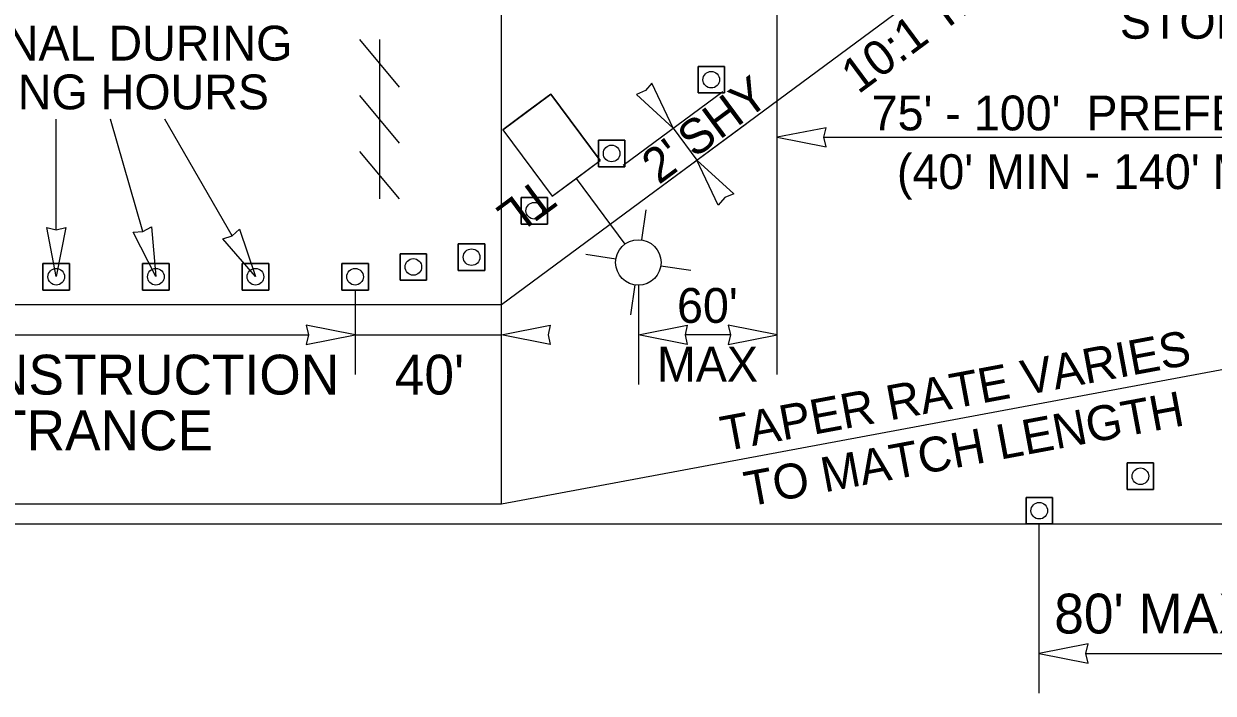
# Model space of a CAD drawing. Extents: x 99982 to 100176, y 99905 to 100011.
# Drawn here: x 100062.61 to 100064.999, y 99975.839 to 99977.184 of the extents above; entities that cross this region are included whole.
import ezdxf

# ---------------------------------------------------------------- set-up
doc = ezdxf.new("R2010")
doc.units = 0
for name, color, linetype in [('RD_ED_ShoulderPavedEdge', 7, 'Continuous'), ('RD_MK_LineEdgeWhite', 7, 'Continuous'), ('TR_WZ_BarricadeType3', 7, 'Continuous'), ('TR_WZ_PortableLightStandard', 7, 'Continuous'), ('TR_WZ_TrafficCone', 7, 'Continuous'), ('TR_WZ_WorkZoneDetails', 7, 'Continuous'), ('TR_WZ_WorkZoneTextCurrent', 7, 'Continuous')]:
    doc.layers.add(name, color=color, linetype=linetype)

msp = doc.modelspace()

# ---------------------------------------------------------------- linework, layer by layer
at = {"layer": 'RD_ED_ShoulderPavedEdge'}
msp.add_line((100060.3, 99976.1793), (100075.6425, 99976.1793), dxfattribs=at)
at = {"layer": 'RD_MK_LineEdgeWhite'}
for p, q in [((100064.8112, 99977.5393), (100063.5692, 99976.6193)), ((100063.5692, 99976.6193), (100060.3, 99976.6193)), ((100065.5008, 99976.5793), (100063.5692, 99976.2193)), ((100063.5692, 99976.2193), (100060.3, 99976.2193))]:
    msp.add_line(p, q, dxfattribs=at)
at = {"layer": 'TR_WZ_BarricadeType3'}
for p, q in [((100063.3645, 99977.0567), (100063.2852, 99977.1522)), ((100063.3248, 99977.1522), (100063.3248, 99976.8322)), ((100063.3645, 99976.9445), (100063.2852, 99977.04)), ((100063.3645, 99976.8322), (100063.2852, 99976.9278))]:
    msp.add_line(p, q, dxfattribs=at)
at = {"layer": 'TR_WZ_PortableLightStandard'}
for p, q in [((100063.5722, 99976.9712), (100063.6686, 99977.0426)), ((100063.6686, 99977.0426), (100063.7674, 99976.9093)), ((100063.7674, 99976.9093), (100063.6686, 99977.0426)), ((100063.5722, 99976.9712), (100063.671, 99976.8379)), ((100063.5722, 99976.9712), (100063.671, 99976.8379)), ((100063.671, 99976.8379), (100063.7674, 99976.9093)), ((100063.7192, 99976.8736), (100063.817, 99976.7415)), ((100063.8511, 99976.75), (100063.8601, 99976.8102)), ((100063.799, 99976.7114), (100063.7389, 99976.7204)), ((100063.8896, 99976.698), (100063.9498, 99976.689)), ((100063.8375, 99976.6594), (100063.8286, 99976.5992))]:
    msp.add_line(p, q, dxfattribs=at)
for points in [[(100063.6686, 99977.0426), (100063.6204, 99977.0069), (100063.5722, 99976.9712)], [(100063.671, 99976.8379), (100063.7192, 99976.8736), (100063.7674, 99976.9093)]]:
    msp.add_lwpolyline(points, dxfattribs=at)
msp.add_circle((100063.8443, 99976.7047), 0.0457, dxfattribs=at)
msp.add_circle((100063.8443, 99976.7047), 0.0457, dxfattribs=at)
at = {"layer": 'TR_WZ_TrafficCone'}
for points in [[(100064.0174, 99977.0451), (100063.9641, 99977.0451), (100063.9641, 99977.0984), (100064.0174, 99977.0984), (100064.0174, 99977.0451)], [(100064.0174, 99977.0984), (100063.9641, 99977.0984), (100063.9641, 99977.0451), (100064.0174, 99977.0451), (100064.0174, 99977.0984)], [(100063.8174, 99976.8969), (100063.7641, 99976.8969), (100063.7641, 99976.9503), (100063.8174, 99976.9503), (100063.8174, 99976.8969)], [(100063.8174, 99976.9503), (100063.7641, 99976.9503), (100063.7641, 99976.8969), (100063.8174, 99976.8969), (100063.8174, 99976.9503)], [(100063.662, 99976.7818), (100063.6087, 99976.7818), (100063.6087, 99976.8352), (100063.662, 99976.8352), (100063.662, 99976.7818)], [(100063.662, 99976.8352), (100063.6087, 99976.8352), (100063.6087, 99976.7818), (100063.662, 99976.7818), (100063.662, 99976.8352)], [(100063.4192, 99976.669), (100063.3658, 99976.669), (100063.3658, 99976.7223), (100063.4192, 99976.7223), (100063.4192, 99976.669)], [(100063.4192, 99976.7223), (100063.3658, 99976.7223), (100063.3658, 99976.669), (100063.4192, 99976.669), (100063.4192, 99976.7223)], [(100063.4828, 99976.7419), (100063.5362, 99976.7419), (100063.5362, 99976.6886), (100063.4828, 99976.6886), (100063.4828, 99976.7419)], [(100063.4828, 99976.6886), (100063.5362, 99976.6886), (100063.5362, 99976.7419), (100063.4828, 99976.7419), (100063.4828, 99976.6886)], [(100062.7022, 99976.7026), (100062.6488, 99976.7026), (100062.6488, 99976.6493), (100062.7022, 99976.6493), (100062.7022, 99976.7026)], [(100062.7022, 99976.6493), (100062.6488, 99976.6493), (100062.6488, 99976.7026), (100062.7022, 99976.7026), (100062.7022, 99976.6493)], [(100062.9022, 99976.7026), (100062.8488, 99976.7026), (100062.8488, 99976.6493), (100062.9022, 99976.6493), (100062.9022, 99976.7026)], [(100062.9022, 99976.6493), (100062.8488, 99976.6493), (100062.8488, 99976.7026), (100062.9022, 99976.7026), (100062.9022, 99976.6493)], [(100063.1022, 99976.7026), (100063.0488, 99976.7026), (100063.0488, 99976.6493), (100063.1022, 99976.6493), (100063.1022, 99976.7026)], [(100063.1022, 99976.6493), (100063.0488, 99976.6493), (100063.0488, 99976.7026), (100063.1022, 99976.7026), (100063.1022, 99976.6493)], [(100063.3022, 99976.6493), (100063.2488, 99976.6493), (100063.2488, 99976.7026), (100063.3022, 99976.7026), (100063.3022, 99976.6493)], [(100063.3022, 99976.7026), (100063.2488, 99976.7026), (100063.2488, 99976.6493), (100063.3022, 99976.6493), (100063.3022, 99976.7026)], [(100064.8789, 99976.2485), (100064.8256, 99976.2485), (100064.8256, 99976.3018), (100064.8789, 99976.3018), (100064.8789, 99976.2485)], [(100064.8789, 99976.3018), (100064.8256, 99976.3018), (100064.8256, 99976.2485), (100064.8789, 99976.2485), (100064.8789, 99976.3018)], [(100064.6761, 99976.1793), (100064.6227, 99976.1793), (100064.6227, 99976.2326), (100064.6761, 99976.2326), (100064.6761, 99976.1793)], [(100064.6761, 99976.2326), (100064.6227, 99976.2326), (100064.6227, 99976.1793), (100064.6761, 99976.1793), (100064.6761, 99976.2326)]]:
    msp.add_lwpolyline(points, dxfattribs=at)
for centre in [(100063.9907, 99977.0718), (100063.7907, 99976.9236), (100063.6354, 99976.8085), (100063.5095, 99976.7153), (100063.3925, 99976.6956), (100062.6755, 99976.676), (100062.8755, 99976.676), (100063.0755, 99976.676), (100063.2755, 99976.676), (100064.8523, 99976.2751), (100064.6494, 99976.206)]:
    msp.add_circle(centre, 0.0167, dxfattribs=at)
at = {"layer": 'TR_WZ_WorkZoneDetails'}
for p, q in [((100063.5692, 99976.2193), (100063.5692, 99978.2793)), ((100064.1231, 99976.4793), (100064.1231, 99977.2294)), ((100063.8141, 99976.9003), (100064.0141, 99977.0484)), ((100062.6756, 99976.7703), (100062.6756, 99976.9922)), ((100062.8496, 99976.7667), (100062.7845, 99976.9922)), ((100063.0287, 99976.7578), (100062.8933, 99976.9922)), ((100063.8621, 99976.8363), (100064.0617, 99976.9841)), ((100064.2168, 99976.956), (100065.4071, 99976.956)), ((100063.2756, 99976.6493), (100063.2756, 99976.4793)), ((100063.8443, 99976.659), (100063.8443, 99976.4593)), ((100062.2137, 99976.5593), (100063.1819, 99976.5593)), ((100063.2756, 99976.5593), (100063.5692, 99976.5593)), ((100064.0294, 99976.5593), (100063.9381, 99976.5593)), ((100064.6494, 99975.8393), (100064.6494, 99976.1793)), ((100064.7431, 99975.9193), (100065.4071, 99975.9193))]:
    msp.add_line(p, q, dxfattribs=at)
for points in [[(100063.9143, 99976.9745), (100063.8713, 99977.0649), (100063.8585, 99977.0498), (100063.8403, 99977.042)], [(100064.1231, 99976.956), (100064.2214, 99976.9367), (100064.2168, 99976.956), (100064.2214, 99976.9753)], [(100063.9619, 99976.9102), (100064.0359, 99976.8427), (100064.0177, 99976.8349), (100064.0049, 99976.8198)], [(100062.6756, 99976.6766), (100062.6564, 99976.7749), (100062.6756, 99976.7703), (100062.6949, 99976.7749)], [(100062.8756, 99976.6766), (100062.8299, 99976.7657), (100062.8496, 99976.7667), (100062.8669, 99976.7764)], [(100063.0756, 99976.6766), (100063.0098, 99976.7521), (100063.0288, 99976.7578), (100063.0432, 99976.7714)], [(100063.2756, 99976.5593), (100063.1773, 99976.5786), (100063.1819, 99976.5593), (100063.1773, 99976.54)], [(100063.5692, 99976.5593), (100063.6675, 99976.5786), (100063.6629, 99976.5593), (100063.6675, 99976.54)], [(100063.8443, 99976.5593), (100063.9426, 99976.5786), (100063.9381, 99976.5593), (100063.9426, 99976.54)], [(100064.1231, 99976.5593), (100064.0248, 99976.5786), (100064.0294, 99976.5593), (100064.0248, 99976.54)], [(100064.6494, 99975.9193), (100064.7477, 99975.9), (100064.7431, 99975.9193), (100064.7477, 99975.9386)]]:
    msp.add_lwpolyline(points, close=True, dxfattribs=at)
msp.add_lwpolyline([(100063.9143, 99976.9745), (100063.9619, 99976.9102)], dxfattribs=at)

# ---------------------------------------------------------------- texts
at = {"layer": 'TR_WZ_PortableLightStandard'}
msp.add_text('TL', height=0.07, rotation=216.5289, dxfattribs=at).set_placement((100063.6425, 99976.8765))
at = {"layer": 'TR_WZ_WorkZoneTextCurrent'}
for s, rotation, p in [('10:1 TAPER', 36.5289, (100064.2858, 99977.0415)), ('SHY', 36.5289, (100063.9571, 99976.9129)), ("2' ", 36.5289, (100063.8854, 99976.8598)), ("60'", 360, (100063.922, 99976.5833)), ('TAPER RATE VARIES', 10.5573, (100064.0168, 99976.3251)), ('MAX', 360, (100063.8817, 99976.4653)), ('TO MATCH LENGTH', 10.5573, (100064.0645, 99976.214))]:
    msp.add_text(s, height=0.07, rotation=rotation, dxfattribs=at).set_placement(p)
for s, height, p in [('STOP BAR', 0.07, (100064.8112, 99977.1541)), ('OPTIONAL DURING', 0.07, (100062.281, 99977.1102)), ('WORKING HOURS', 0.07, (100062.281, 99977.0122)), ("75' - 100'  PREFERRED", 0.07, (100064.3128, 99976.97)), ("(40' MIN - 140' MAX)", 0.07, (100064.3635, 99976.852)), ("120' CONSTRUCTION", 0.08, (100062.1533, 99976.4393)), ("40'", 0.08, (100063.3552, 99976.4393)), ('ENTRANCE', 0.08, (100062.402, 99976.3273)), ("80' MAX", 0.08, (100064.6794, 99975.9593))]:
    msp.add_text(s, height=height, dxfattribs=at).set_placement(p)

doc.saveas('drawing.dxf')
